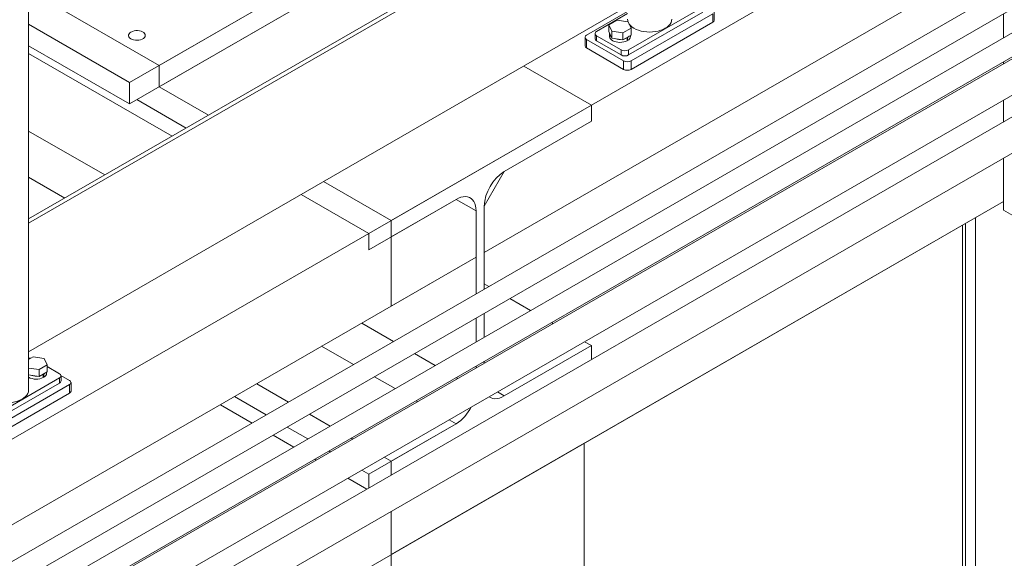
# Model space of a CAD drawing. Header units: millimetres. Extents: x 525 to 29324, y 175 to 20618.
# Tile 537 of 588: x 26317 to 27255, y 14492 to 15006. Entities that reach past the tile are written whole.
import ezdxf

# ---------------------------------------------------------------- set-up
doc = ezdxf.new("R2010")
doc.units = ezdxf.units.MM
doc.linetypes.add('SLD-Continua', pattern=[0])

msp = doc.modelspace()

# ---------------------------------------------------------------- linework, layer by layer
at = {"color": 7, "linetype": 'SLD-Continua', "lineweight": 18, "ltscale": 35}
for p, q in [((27392.02, 15230.58), (26861.69, 14924.5)), ((27392.02, 15230.58), (26861.69, 14924.5)), ((27392.02, 15230.58), (26861.69, 14924.5)), ((27392.02, 15230.58), (26861.69, 14924.5)), ((27392.02, 15230.58), (26861.69, 14924.5)), ((27392.02, 15230.58), (26861.69, 14924.5)), ((27392.02, 15230.58), (26861.69, 14924.5)), ((27392.02, 15230.58), (26861.69, 14924.5)), ((27392.02, 15230.58), (26861.69, 14924.5)), ((26325.34, 14815.88), (26896, 15145.23)), ((26325.34, 14811.8), (26896, 15141.15)), ((26325.34, 14652.58), (26325.34, 15123.35)), ((26421.52, 14945.94), (26647.79, 15076.53)), ((26421.52, 14945.94), (26647.79, 15076.53)), ((26421.52, 14945.94), (26647.79, 15076.53)), ((26421.52, 14945.94), (26647.79, 15076.53)), ((26421.52, 14945.94), (26647.79, 15076.53)), ((26421.52, 14945.94), (26647.79, 15076.53)), ((26421.52, 14945.94), (26647.79, 15076.53)), ((26421.52, 14945.94), (26647.79, 15076.53)), ((26449.81, 14962.27), (26647.79, 15076.53)), ((27254.14, 15069.34), (26759.52, 14783.87)), ((27254.14, 15069.34), (26759.52, 14783.87)), ((27254.14, 15069.34), (26759.52, 14783.87)), ((27254.14, 15069.34), (26759.52, 14783.87)), ((27254.14, 15069.34), (26759.52, 14783.87)), ((27254.14, 15069.34), (26759.52, 14783.87)), ((27254.14, 15069.34), (26759.52, 14783.87)), ((27254.14, 15069.34), (26759.52, 14783.87)), ((27254.14, 15069.34), (26759.52, 14783.87)), ((27285.04, 15052.19), (26242.64, 14450.57)), ((26421.52, 14925.52), (26647.79, 15056.12)), ((26421.52, 14925.52), (26647.79, 15056.12)), ((26421.52, 14925.52), (26647.79, 15056.12)), ((26421.52, 14925.52), (26647.79, 15056.12)), ((26421.52, 14925.52), (26647.79, 15056.12)), ((26421.52, 14925.52), (26647.79, 15056.12)), ((26421.52, 14925.52), (26647.79, 15056.12)), ((26421.52, 14925.52), (26647.79, 15056.12)), ((26449.81, 14941.85), (26647.79, 15056.12)), ((27324.64, 15029.33), (26233.74, 14399.73)), ((26252.64, 14433.25), (27295.02, 15034.86)), ((26449.81, 14962.27), (26325.34, 15034.1)), ((26243.59, 14382.32), (27334.62, 15012.01)), ((26896, 15018.66), (26325.34, 14689.3)), ((26856.98, 14991.17), (26896, 15013.69)), ((26866.53, 14994.64), (26896, 15011.65)), ((26967.64, 15017.9), (26896.93, 14977.09)), ((26967.64, 15013), (26896.93, 14972.19)), ((26977.19, 15011.57), (26899.41, 14966.68)), ((26977.19, 15011.57), (26977.19, 15003.4)), ((26978.65, 15005.45), (26978.65, 15013.61)), ((27254.14, 15011.26), (27254.14, 14988.65)), ((26325.34, 15001.45), (26421.52, 14945.94)), ((26325.34, 15001.45), (26421.52, 14945.94)), ((26325.34, 15001.45), (26421.52, 14945.94)), ((26325.34, 15001.45), (26421.52, 14945.94)), ((26325.34, 15001.45), (26421.52, 14945.94)), ((26325.34, 15001.45), (26421.52, 14945.94)), ((26325.34, 15001.45), (26421.52, 14945.94)), ((26325.34, 15001.45), (26421.52, 14945.94)), ((26885.96, 15005.45), (26878.2, 15000.97)), ((26878.2, 15000.97), (26881.04, 14994.86)), ((26878.2, 14994.44), (26878.2, 15000.97)), ((26896.56, 15003.81), (26885.96, 15005.45)), ((26899.4, 14997.7), (26896.56, 15003.81)), ((26977.19, 15003.4), (26899.41, 14958.51)), ((26865.06, 14992.6), (26865.06, 14987.7)), ((26878.2, 14994.44), (26881.04, 14988.33)), ((26878.8, 14992.8), (26878.8, 14989.94)), ((26881.04, 14994.86), (26891.64, 14993.22)), ((26881.04, 14988.33), (26881.04, 14994.86)), ((26891.64, 14993.22), (26899.4, 14997.7)), ((26891.64, 14986.69), (26891.64, 14993.22)), ((26899.4, 14991.16), (26899.4, 14997.7)), ((27286.77, 14982.61), (26243.62, 14380.56)), ((26855.52, 14989.13), (26855.52, 14980.96)), ((26892.34, 14966.68), (26856.98, 14987.08)), ((26856.98, 14978.92), (26856.98, 14987.08)), ((26889.86, 14977.09), (26866.53, 14990.56)), ((26866.53, 14985.66), (26866.53, 14990.56)), ((26889.86, 14972.19), (26866.53, 14985.66)), ((26881.04, 14988.33), (26891.64, 14986.69)), ((26891.64, 14986.69), (26899.4, 14991.16)), ((26895.66, 14988.6), (26895.31, 14988.8)), ((26895.66, 14988.6), (26895.66, 14985.74)), ((26895.66, 14986.23), (26896.08, 14985.99)), ((26896.08, 14988.85), (26895.73, 14989.05)), ((26896.08, 14988.85), (26896.08, 14985.99)), ((26898.8, 14989.94), (26898.8, 14990.82)), ((26325.34, 14981.03), (26421.52, 14925.52)), ((26325.34, 14981.03), (26421.52, 14925.52)), ((26325.34, 14981.03), (26421.52, 14925.52)), ((26325.34, 14981.03), (26421.52, 14925.52)), ((26325.34, 14981.03), (26421.52, 14925.52)), ((26325.34, 14981.03), (26421.52, 14925.52)), ((26325.34, 14981.03), (26421.52, 14925.52)), ((26325.34, 14981.03), (26421.52, 14925.52)), ((26462.05, 14894.78), (26325.34, 14973.68)), ((26462.05, 14894.78), (26325.34, 14973.68)), ((26462.05, 14894.78), (26325.34, 14973.68)), ((26462.05, 14894.78), (26325.34, 14973.68)), ((26462.05, 14894.78), (26325.34, 14973.68)), ((26462.05, 14894.78), (26325.34, 14973.68)), ((26462.05, 14894.78), (26325.34, 14973.68)), ((26462.05, 14894.78), (26325.34, 14973.68)), ((26892.34, 14958.51), (26856.98, 14978.92)), ((26889.86, 14977.09), (26889.86, 14972.19)), ((26896.93, 14972.19), (26896.93, 14977.09)), ((26892.34, 14966.68), (26892.34, 14958.51)), ((26899.41, 14958.51), (26899.41, 14966.68)), ((27254.14, 14965.56), (27254.14, 14963.77)), ((26217.43, 14330.81), (27301.77, 14956.62)), ((27334.85, 14954.86), (26251.08, 14329.36)), ((26449.81, 14962.27), (26449.81, 14941.85)), ((26861.69, 14924.5), (26797.28, 14961.68)), ((26861.69, 14924.5), (26797.28, 14961.68)), ((26861.69, 14924.5), (26797.28, 14961.68)), ((26861.69, 14924.5), (26797.28, 14961.68)), ((26861.69, 14924.5), (26797.28, 14961.68)), ((26861.69, 14924.5), (26797.28, 14961.68)), ((26861.69, 14924.5), (26797.28, 14961.68)), ((26861.69, 14924.5), (26797.28, 14961.68)), ((26861.69, 14924.5), (26797.28, 14961.68)), ((26797.28, 14961.68), (26861.69, 14924.5)), ((26797.28, 14961.68), (26861.69, 14924.5)), ((26797.28, 14961.68), (26861.69, 14924.5)), ((26797.28, 14961.68), (26861.69, 14924.5)), ((26797.28, 14961.68), (26861.69, 14924.5)), ((26797.28, 14961.68), (26861.69, 14924.5)), ((26797.28, 14961.68), (26861.69, 14924.5)), ((26797.28, 14961.68), (26861.69, 14924.5)), ((26797.28, 14961.68), (26861.69, 14924.5)), ((26421.52, 14945.94), (26421.52, 14925.52)), ((26421.52, 14945.94), (26421.52, 14925.52)), ((26421.52, 14945.94), (26421.52, 14925.52)), ((26421.52, 14945.94), (26421.52, 14925.52)), ((26421.52, 14945.94), (26421.52, 14925.52)), ((26421.52, 14945.94), (26421.52, 14925.52)), ((26421.52, 14945.94), (26421.52, 14925.52)), ((26421.52, 14945.94), (26421.52, 14925.52)), ((26496.71, 14914.78), (26449.81, 14941.85)), ((26265.51, 14303.05), (27349.85, 14928.87)), ((26475.49, 14902.54), (26428.59, 14929.61)), ((26475.49, 14902.54), (26428.59, 14929.61)), ((26475.49, 14902.54), (26428.59, 14929.61)), ((26475.49, 14902.54), (26428.59, 14929.61)), ((26475.49, 14902.54), (26428.59, 14929.61)), ((26475.49, 14902.54), (26428.59, 14929.61)), ((26475.49, 14902.54), (26428.59, 14929.61)), ((26475.49, 14902.54), (26428.59, 14929.61)), ((27254.14, 14929.14), (27254.14, 14908.27)), ((26649.56, 14802.07), (26861.69, 14924.5)), ((26649.56, 14802.07), (26861.69, 14924.5)), ((26649.56, 14802.07), (26861.69, 14924.5)), ((26649.56, 14802.07), (26861.69, 14924.5)), ((26649.56, 14802.07), (26861.69, 14924.5)), ((26649.56, 14802.07), (26861.69, 14924.5)), ((26649.56, 14802.07), (26861.69, 14924.5)), ((26649.56, 14802.07), (26861.69, 14924.5)), ((26670.78, 14814.32), (26861.69, 14924.5)), ((26861.69, 14924.5), (26861.69, 14908.99)), ((26861.69, 14924.5), (26861.69, 14908.99)), ((26861.69, 14924.5), (26861.69, 14908.99)), ((26861.69, 14924.5), (26861.69, 14908.99)), ((26861.69, 14924.5), (26861.69, 14908.99)), ((26861.69, 14924.5), (26861.69, 14908.99)), ((26861.69, 14924.5), (26861.69, 14908.99)), ((26861.69, 14924.5), (26861.69, 14908.99)), ((26861.69, 14924.5), (26861.69, 14908.99)), ((26861.69, 14924.5), (26861.69, 14908.99)), ((26861.69, 14924.5), (26861.69, 14908.99)), ((26861.69, 14924.5), (26861.69, 14908.99)), ((26861.69, 14924.5), (26861.69, 14908.99)), ((26861.69, 14924.5), (26861.69, 14908.99)), ((26861.69, 14924.5), (26861.69, 14908.99)), ((26861.69, 14924.5), (26861.69, 14908.99)), ((26861.69, 14924.5), (26861.69, 14908.99)), ((26861.69, 14924.5), (26861.69, 14908.99)), ((26861.69, 14908.99), (26778.61, 14861.04)), ((26861.69, 14908.99), (26778.61, 14861.04)), ((26861.69, 14908.99), (26778.61, 14861.04)), ((26861.69, 14908.99), (26778.61, 14861.04)), ((26861.69, 14908.99), (26778.61, 14861.04)), ((26861.69, 14908.99), (26778.61, 14861.04)), ((26861.69, 14908.99), (26778.61, 14861.04)), ((26861.69, 14908.99), (26778.61, 14861.04)), ((26861.69, 14908.99), (26778.61, 14861.04)), ((26861.69, 14908.99), (26778.61, 14861.04)), ((26861.69, 14908.99), (26778.61, 14861.04)), ((26861.69, 14908.99), (26778.61, 14861.04)), ((26861.69, 14908.99), (26778.61, 14861.04)), ((26861.69, 14908.99), (26778.61, 14861.04)), ((26861.69, 14908.99), (26778.61, 14861.04)), ((26861.69, 14908.99), (26778.61, 14861.04)), ((26861.69, 14908.99), (26778.61, 14861.04)), ((26861.69, 14908.99), (26778.61, 14861.04)), ((26397.97, 14857.8), (26325.34, 14899.71)), ((26397.97, 14857.8), (26325.34, 14899.71)), ((26397.97, 14857.8), (26325.34, 14899.71)), ((26397.97, 14857.8), (26325.34, 14899.71)), ((26397.97, 14857.8), (26325.34, 14899.71)), ((26397.97, 14857.8), (26325.34, 14899.71)), ((26397.97, 14857.8), (26325.34, 14899.71)), ((26397.97, 14857.8), (26325.34, 14899.71)), ((26397.97, 14857.8), (26325.34, 14899.71)), ((27254.14, 14873.63), (27254.14, 14824.35)), ((26759.52, 14827.97), (26778.61, 14861.04)), ((26759.52, 14827.97), (26778.61, 14861.04)), ((26759.52, 14827.97), (26778.61, 14861.04)), ((26759.52, 14827.97), (26778.61, 14861.04)), ((26759.52, 14827.97), (26778.61, 14861.04)), ((26759.52, 14827.97), (26778.61, 14861.04)), ((26759.52, 14827.97), (26778.61, 14861.04)), ((26759.52, 14827.97), (26778.61, 14861.04)), ((26759.52, 14827.97), (26778.61, 14861.04)), ((26359.77, 14835.75), (26325.34, 14855.62)), ((26359.77, 14835.75), (26325.34, 14855.62)), ((26359.77, 14835.75), (26325.34, 14855.62)), ((26359.77, 14835.75), (26325.34, 14855.62)), ((26359.77, 14835.75), (26325.34, 14855.62)), ((26359.77, 14835.75), (26325.34, 14855.62)), ((26359.77, 14835.75), (26325.34, 14855.62)), ((26359.77, 14835.75), (26325.34, 14855.62)), ((26359.77, 14835.75), (26325.34, 14855.62)), ((26670.78, 14814.32), (26606.36, 14851.49)), ((27254.14, 14832.51), (26223.88, 14237.91)), ((27254.14, 14832.51), (26223.88, 14237.91)), ((27254.14, 14832.51), (26223.88, 14237.91)), ((27254.14, 14832.51), (26223.88, 14237.91)), ((27254.14, 14832.51), (26223.88, 14237.91)), ((27254.14, 14832.51), (26223.88, 14237.91)), ((27254.14, 14832.51), (26223.88, 14237.91)), ((27254.14, 14832.51), (26223.88, 14237.91)), ((26649.56, 14802.07), (26585.15, 14839.25)), ((26649.56, 14802.07), (26585.15, 14839.25)), ((26649.56, 14802.07), (26585.15, 14839.25)), ((26649.56, 14802.07), (26585.15, 14839.25)), ((26649.56, 14802.07), (26585.15, 14839.25)), ((26649.56, 14802.07), (26585.15, 14839.25)), ((26649.56, 14802.07), (26585.15, 14839.25)), ((26649.56, 14802.07), (26585.15, 14839.25)), ((26649.56, 14802.07), (26585.15, 14839.25)), ((26649.56, 14802.07), (26585.15, 14839.25)), ((26649.56, 14802.07), (26585.15, 14839.25)), ((26649.56, 14802.07), (26585.15, 14839.25)), ((26649.56, 14802.07), (26585.15, 14839.25)), ((26649.56, 14802.07), (26585.15, 14839.25)), ((26649.56, 14802.07), (26585.15, 14839.25)), ((26649.56, 14802.07), (26585.15, 14839.25)), ((26732.65, 14834.51), (26649.56, 14786.56)), ((26732.65, 14834.51), (26649.56, 14786.56)), ((26732.65, 14834.51), (26649.56, 14786.56)), ((26732.65, 14834.51), (26649.56, 14786.56)), ((26732.65, 14834.51), (26649.56, 14786.56)), ((26732.65, 14834.51), (26649.56, 14786.56)), ((26732.65, 14834.51), (26649.56, 14786.56)), ((26732.65, 14834.51), (26649.56, 14786.56)), ((26732.65, 14834.51), (26649.56, 14786.56)), ((26732.65, 14834.51), (26649.56, 14786.56)), ((26732.65, 14834.51), (26649.56, 14786.56)), ((26732.65, 14834.51), (26649.56, 14786.56)), ((26732.65, 14834.51), (26649.56, 14786.56)), ((26732.65, 14834.51), (26649.56, 14786.56)), ((26732.65, 14834.51), (26649.56, 14786.56)), ((26732.65, 14834.51), (26649.56, 14786.56)), ((26732.65, 14834.51), (26670.78, 14798.8)), ((26732.65, 14834.51), (26670.78, 14798.8)), ((27254.14, 14832.51), (26670.78, 14495.83)), ((26732.65, 14834.51), (26751.74, 14823.48)), ((26732.65, 14834.51), (26751.74, 14823.48)), ((26732.65, 14834.51), (26751.74, 14823.48)), ((26732.65, 14834.51), (26751.74, 14823.48)), ((26732.65, 14834.51), (26751.74, 14823.48)), ((26732.65, 14834.51), (26751.74, 14823.48)), ((26732.65, 14834.51), (26751.74, 14823.48)), ((26732.65, 14834.51), (26751.74, 14823.48)), ((26732.65, 14834.51), (26751.74, 14823.48)), ((26751.74, 14744.4), (26751.74, 14823.48)), ((26751.74, 14779.38), (26751.74, 14823.48)), ((26751.74, 14744.4), (26751.74, 14823.48)), ((26751.74, 14744.4), (26751.74, 14823.48)), ((26751.74, 14744.4), (26751.74, 14823.48)), ((26751.74, 14744.4), (26751.74, 14823.48)), ((26751.74, 14744.4), (26751.74, 14823.48)), ((26751.74, 14744.4), (26751.74, 14823.48)), ((26751.74, 14744.4), (26751.74, 14823.48)), ((26751.74, 14744.4), (26751.74, 14823.48)), ((26751.74, 14779.38), (26751.74, 14823.48)), ((26751.74, 14779.38), (26751.74, 14823.48)), ((26751.74, 14779.38), (26751.74, 14823.48)), ((26751.74, 14779.38), (26751.74, 14823.48)), ((26751.74, 14779.38), (26751.74, 14823.48)), ((26751.74, 14779.38), (26751.74, 14823.48)), ((26751.74, 14779.38), (26751.74, 14823.48)), ((26751.74, 14779.38), (26751.74, 14823.48)), ((26759.52, 14827.97), (26759.52, 14748.89)), ((26759.52, 14827.97), (26759.52, 14748.89)), ((26759.52, 14827.97), (26759.52, 14748.89)), ((26759.52, 14827.97), (26759.52, 14748.89)), ((26759.52, 14827.97), (26759.52, 14748.89)), ((26759.52, 14827.97), (26759.52, 14748.89)), ((26759.52, 14827.97), (26759.52, 14748.89)), ((26759.52, 14827.97), (26759.52, 14748.89)), ((26759.52, 14827.97), (26759.52, 14748.89)), ((26759.52, 14827.97), (26759.52, 14783.87)), ((26759.52, 14827.97), (26759.52, 14783.87)), ((26759.52, 14827.97), (26759.52, 14783.87)), ((26759.52, 14827.97), (26759.52, 14783.87)), ((26759.52, 14827.97), (26759.52, 14783.87)), ((26759.52, 14827.97), (26759.52, 14783.87)), ((26759.52, 14827.97), (26759.52, 14783.87)), ((26759.52, 14827.97), (26759.52, 14783.87)), ((26759.52, 14827.97), (26759.52, 14783.87)), ((27269.7, 14815.37), (27254.14, 14824.35)), ((26670.78, 14814.32), (26670.78, 14798.8)), ((27227.52, 14243.47), (27227.52, 14817.15)), ((27227.52, 14243.47), (27227.52, 14817.15)), ((27227.52, 14243.47), (27227.52, 14817.15)), ((27227.52, 14243.47), (27227.52, 14817.15)), ((27227.52, 14243.47), (27227.52, 14817.15)), ((27227.52, 14243.47), (27227.52, 14817.15)), ((27227.52, 14243.47), (27227.52, 14817.15)), ((27227.52, 14243.47), (27227.52, 14817.15)), ((27227.52, 14243.47), (27227.52, 14817.15)), ((27215.25, 14250.55), (27215.25, 14810.07)), ((27215.25, 14250.55), (27215.25, 14810.07)), ((27215.25, 14250.55), (27215.25, 14810.07)), ((27215.25, 14250.55), (27215.25, 14810.07)), ((27215.25, 14250.55), (27215.25, 14810.07)), ((27215.25, 14250.55), (27215.25, 14810.07)), ((27215.25, 14250.55), (27215.25, 14810.07)), ((27215.25, 14250.55), (27215.25, 14810.07)), ((27215.25, 14250.55), (27215.25, 14810.07)), ((27218.03, 14248.95), (27218.03, 14811.67)), ((27218.03, 14248.95), (27218.03, 14811.67)), ((27218.03, 14248.95), (27218.03, 14811.67)), ((27218.03, 14248.95), (27218.03, 14811.67)), ((27218.03, 14248.95), (27218.03, 14811.67)), ((27218.03, 14248.95), (27218.03, 14811.67)), ((27218.03, 14248.95), (27218.03, 14811.67)), ((27218.03, 14248.95), (27218.03, 14811.67)), ((27218.03, 14248.95), (27218.03, 14811.67)), ((26649.56, 14802.07), (26257.12, 14575.58)), ((26649.56, 14802.07), (26257.12, 14575.58)), ((26649.56, 14802.07), (26257.12, 14575.58)), ((26649.56, 14802.07), (26257.12, 14575.58)), ((26649.56, 14802.07), (26257.12, 14575.58)), ((26649.56, 14802.07), (26257.12, 14575.58)), ((26649.56, 14802.07), (26257.12, 14575.58)), ((26649.56, 14802.07), (26257.12, 14575.58)), ((26649.56, 14786.56), (26649.56, 14802.07)), ((26649.56, 14786.56), (26649.56, 14802.07)), ((26649.56, 14786.56), (26649.56, 14802.07)), ((26649.56, 14786.56), (26649.56, 14802.07)), ((26649.56, 14786.56), (26649.56, 14802.07)), ((26649.56, 14786.56), (26649.56, 14802.07)), ((26649.56, 14786.56), (26649.56, 14802.07)), ((26649.56, 14786.56), (26649.56, 14802.07)), ((26649.56, 14786.56), (26649.56, 14802.07)), ((26649.56, 14786.56), (26649.56, 14802.07)), ((26649.56, 14786.56), (26649.56, 14802.07)), ((26649.56, 14786.56), (26649.56, 14802.07)), ((26649.56, 14786.56), (26649.56, 14802.07)), ((26649.56, 14786.56), (26649.56, 14802.07)), ((26649.56, 14786.56), (26649.56, 14802.07)), ((26649.56, 14786.56), (26649.56, 14802.07)), ((26670.78, 14798.8), (26670.78, 14732.65)), ((26751.74, 14779.38), (26154.94, 14434.94)), ((26751.74, 14779.38), (26154.94, 14434.94)), ((26751.74, 14779.38), (26154.94, 14434.94)), ((26751.74, 14779.38), (26154.94, 14434.94)), ((26751.74, 14779.38), (26154.94, 14434.94)), ((26751.74, 14779.38), (26154.94, 14434.94)), ((26751.74, 14779.38), (26154.94, 14434.94)), ((26751.74, 14779.38), (26154.94, 14434.94)), ((26751.74, 14779.38), (26670.78, 14732.65)), ((26763.95, 14751.44), (26759.52, 14754)), ((26763.95, 14751.44), (26759.52, 14754)), ((26763.95, 14751.44), (26759.52, 14754)), ((26763.95, 14751.44), (26759.52, 14754)), ((26763.95, 14751.44), (26759.52, 14754)), ((26763.95, 14751.44), (26759.52, 14754)), ((26763.95, 14751.44), (26759.52, 14754)), ((26763.95, 14751.44), (26759.52, 14754)), ((26763.95, 14751.44), (26759.52, 14754)), ((26803.54, 14728.59), (26783.95, 14739.9)), ((26803.54, 14728.59), (26783.95, 14739.9)), ((26803.54, 14728.59), (26783.95, 14739.9)), ((26803.54, 14728.59), (26783.95, 14739.9)), ((26803.54, 14728.59), (26783.95, 14739.9)), ((26803.54, 14728.59), (26783.95, 14739.9)), ((26803.54, 14728.59), (26783.95, 14739.9)), ((26803.54, 14728.59), (26783.95, 14739.9)), ((26803.54, 14728.59), (26783.95, 14739.9)), ((26751.74, 14698.69), (26751.74, 14721.31)), ((26751.74, 14698.69), (26751.74, 14721.31)), ((26751.74, 14698.69), (26751.74, 14721.31)), ((26751.74, 14698.69), (26751.74, 14721.31)), ((26751.74, 14698.69), (26751.74, 14721.31)), ((26751.74, 14698.69), (26751.74, 14721.31)), ((26751.74, 14698.69), (26751.74, 14721.31)), ((26751.74, 14698.69), (26751.74, 14721.31)), ((26751.74, 14698.69), (26751.74, 14721.31)), ((26759.52, 14725.8), (26759.52, 14703.18)), ((26759.52, 14725.8), (26759.52, 14703.18)), ((26759.52, 14725.8), (26759.52, 14703.18)), ((26759.52, 14725.8), (26759.52, 14703.18)), ((26759.52, 14725.8), (26759.52, 14703.18)), ((26759.52, 14725.8), (26759.52, 14703.18)), ((26759.52, 14725.8), (26759.52, 14703.18)), ((26759.52, 14725.8), (26759.52, 14703.18)), ((26759.52, 14725.8), (26759.52, 14703.18)), ((26673.09, 14699.01), (26642.79, 14716.5)), ((26673.09, 14699.01), (26642.79, 14716.5)), ((26673.09, 14699.01), (26642.79, 14716.5)), ((26673.09, 14699.01), (26642.79, 14716.5)), ((26673.09, 14699.01), (26642.79, 14716.5)), ((26673.09, 14699.01), (26642.79, 14716.5)), ((26673.09, 14699.01), (26642.79, 14716.5)), ((26673.09, 14699.01), (26642.79, 14716.5)), ((26673.09, 14699.01), (26642.79, 14716.5)), ((26825.09, 14716.15), (26823.55, 14717.04)), ((26825.09, 14716.15), (26823.55, 14717.04)), ((26825.09, 14716.15), (26823.55, 14717.04)), ((26825.09, 14716.15), (26823.55, 14717.04)), ((26825.09, 14716.15), (26823.55, 14717.04)), ((26825.09, 14716.15), (26823.55, 14717.04)), ((26825.09, 14716.15), (26823.55, 14717.04)), ((26825.09, 14716.15), (26823.55, 14717.04)), ((26825.09, 14716.15), (26823.55, 14717.04)), ((26634.9, 14676.96), (26604.59, 14694.46)), ((26634.9, 14676.96), (26604.59, 14694.46)), ((26634.9, 14676.96), (26604.59, 14694.46)), ((26634.9, 14676.96), (26604.59, 14694.46)), ((26634.9, 14676.96), (26604.59, 14694.46)), ((26634.9, 14676.96), (26604.59, 14694.46)), ((26634.9, 14676.96), (26604.59, 14694.46)), ((26634.9, 14676.96), (26604.59, 14694.46)), ((26634.9, 14676.96), (26604.59, 14694.46)), ((26778.61, 14647.08), (26861.69, 14695.03)), ((26778.61, 14647.08), (26861.69, 14695.03)), ((26778.61, 14647.08), (26861.69, 14695.03)), ((26778.61, 14647.08), (26861.69, 14695.03)), ((26778.61, 14647.08), (26861.69, 14695.03)), ((26778.61, 14647.08), (26861.69, 14695.03)), ((26778.61, 14647.08), (26861.69, 14695.03)), ((26778.61, 14647.08), (26861.69, 14695.03)), ((26778.61, 14647.08), (26861.69, 14695.03)), ((26861.69, 14695.03), (26855.1, 14698.83)), ((26861.69, 14695.03), (26855.1, 14698.83)), ((26861.69, 14695.03), (26855.1, 14698.83)), ((26861.69, 14695.03), (26855.1, 14698.83)), ((26861.69, 14695.03), (26855.1, 14698.83)), ((26861.69, 14695.03), (26855.1, 14698.83)), ((26861.69, 14695.03), (26855.1, 14698.83)), ((26861.69, 14695.03), (26855.1, 14698.83)), ((26861.69, 14695.03), (26855.1, 14698.83)), ((26861.69, 14695.03), (26861.69, 14681.78)), ((26861.69, 14695.03), (26861.69, 14681.78)), ((26861.69, 14695.03), (26861.69, 14681.78)), ((26861.69, 14695.03), (26861.69, 14681.78)), ((26861.69, 14695.03), (26861.69, 14681.78)), ((26861.69, 14695.03), (26861.69, 14681.78)), ((26861.69, 14695.03), (26861.69, 14681.78)), ((26861.69, 14695.03), (26861.69, 14681.78)), ((26861.69, 14695.03), (26861.69, 14681.78)), ((26325.34, 14681.89), (26329.7, 14684.41)), ((26329.7, 14684.41), (26340.3, 14682.77)), ((26340.3, 14682.77), (26343.14, 14676.66)), ((26712.69, 14676.15), (26693.1, 14687.46)), ((26712.69, 14676.15), (26693.1, 14687.46)), ((26712.69, 14676.15), (26693.1, 14687.46)), ((26712.69, 14676.15), (26693.1, 14687.46)), ((26712.69, 14676.15), (26693.1, 14687.46)), ((26712.69, 14676.15), (26693.1, 14687.46)), ((26712.69, 14676.15), (26693.1, 14687.46)), ((26712.69, 14676.15), (26693.1, 14687.46)), ((26712.69, 14676.15), (26693.1, 14687.46)), ((26335.38, 14672.18), (26325.34, 14673.73)), ((26343.14, 14676.66), (26335.38, 14672.18)), ((26343.14, 14670.12), (26343.14, 14676.66)), ((26354.82, 14668.29), (26343.14, 14675.03)), ((26751.74, 14673.82), (26751.74, 14675.6)), ((26751.74, 14673.82), (26751.74, 14675.6)), ((26751.74, 14673.82), (26751.74, 14675.6)), ((26751.74, 14673.82), (26751.74, 14675.6)), ((26751.74, 14673.82), (26751.74, 14675.6)), ((26751.74, 14673.82), (26751.74, 14675.6)), ((26751.74, 14673.82), (26751.74, 14675.6)), ((26751.74, 14673.82), (26751.74, 14675.6)), ((26751.74, 14673.82), (26751.74, 14675.6)), ((26759.52, 14680.09), (26759.52, 14678.31)), ((26759.52, 14680.09), (26759.52, 14678.31)), ((26759.52, 14680.09), (26759.52, 14678.31)), ((26759.52, 14680.09), (26759.52, 14678.31)), ((26759.52, 14680.09), (26759.52, 14678.31)), ((26759.52, 14680.09), (26759.52, 14678.31)), ((26759.52, 14680.09), (26759.52, 14678.31)), ((26759.52, 14680.09), (26759.52, 14678.31)), ((26759.52, 14680.09), (26759.52, 14678.31)), ((26284.11, 14623.4), (26354.82, 14664.21)), ((26335.38, 14665.65), (26325.34, 14667.2)), ((26335.38, 14665.65), (26335.38, 14672.18)), ((26343.14, 14670.12), (26335.38, 14665.65)), ((26339.4, 14667.56), (26339.05, 14667.76)), ((26339.4, 14667.56), (26339.4, 14664.7)), ((26339.4, 14665.19), (26339.82, 14664.95)), ((26339.82, 14667.8), (26339.47, 14668.01)), ((26339.82, 14667.8), (26339.82, 14664.95)), ((26342.54, 14668.9), (26342.54, 14669.78)), ((26354.82, 14659.31), (26354.82, 14664.21)), ((26364.36, 14661.96), (26356.23, 14666.66)), ((26356.28, 14661.35), (26356.28, 14666.25)), ((26674.5, 14654.11), (26654.91, 14665.42)), ((26674.5, 14654.11), (26654.91, 14665.42)), ((26674.5, 14654.11), (26654.91, 14665.42)), ((26674.5, 14654.11), (26654.91, 14665.42)), ((26674.5, 14654.11), (26654.91, 14665.42)), ((26674.5, 14654.11), (26654.91, 14665.42)), ((26674.5, 14654.11), (26654.91, 14665.42)), ((26674.5, 14654.11), (26654.91, 14665.42)), ((26674.5, 14654.11), (26654.91, 14665.42)), ((26734.24, 14663.72), (26732.7, 14664.61)), ((26734.24, 14663.72), (26732.7, 14664.61)), ((26734.24, 14663.72), (26732.7, 14664.61)), ((26734.24, 14663.72), (26732.7, 14664.61)), ((26734.24, 14663.72), (26732.7, 14664.61)), ((26734.24, 14663.72), (26732.7, 14664.61)), ((26734.24, 14663.72), (26732.7, 14664.61)), ((26734.24, 14663.72), (26732.7, 14664.61)), ((26734.24, 14663.72), (26732.7, 14664.61)), ((26284.11, 14618.5), (26354.82, 14659.31)), ((26286.58, 14612.99), (26364.36, 14657.88)), ((26364.36, 14649.72), (26364.36, 14657.88)), ((26365.83, 14651.76), (26365.83, 14659.92)), ((26573.03, 14641.26), (26542.72, 14658.75)), ((26286.58, 14604.82), (26364.36, 14649.72)), ((26551.81, 14629.01), (26521.51, 14646.5)), ((26551.81, 14629.01), (26521.51, 14646.5)), ((26551.81, 14629.01), (26521.51, 14646.5)), ((26551.81, 14629.01), (26521.51, 14646.5)), ((26551.81, 14629.01), (26521.51, 14646.5)), ((26551.81, 14629.01), (26521.51, 14646.5)), ((26551.81, 14629.01), (26521.51, 14646.5)), ((26551.81, 14629.01), (26521.51, 14646.5)), ((26778.61, 14647.08), (26772.02, 14650.88)), ((26778.61, 14647.08), (26772.02, 14650.88)), ((26778.61, 14647.08), (26772.02, 14650.88)), ((26778.61, 14647.08), (26772.02, 14650.88)), ((26778.61, 14647.08), (26772.02, 14650.88)), ((26778.61, 14647.08), (26772.02, 14650.88)), ((26778.61, 14647.08), (26772.02, 14650.88)), ((26778.61, 14647.08), (26772.02, 14650.88)), ((26778.61, 14647.08), (26772.02, 14650.88)), ((26538.37, 14621.25), (26508.07, 14638.75)), ((26538.37, 14621.25), (26508.07, 14638.75)), ((26538.37, 14621.25), (26508.07, 14638.75)), ((26538.37, 14621.25), (26508.07, 14638.75)), ((26538.37, 14621.25), (26508.07, 14638.75)), ((26538.37, 14621.25), (26508.07, 14638.75)), ((26538.37, 14621.25), (26508.07, 14638.75)), ((26538.37, 14621.25), (26508.07, 14638.75)), ((26696.05, 14641.67), (26694.5, 14642.56)), ((26696.05, 14641.67), (26694.5, 14642.56)), ((26696.05, 14641.67), (26694.5, 14642.56)), ((26696.05, 14641.67), (26694.5, 14642.56)), ((26696.05, 14641.67), (26694.5, 14642.56)), ((26696.05, 14641.67), (26694.5, 14642.56)), ((26696.05, 14641.67), (26694.5, 14642.56)), ((26696.05, 14641.67), (26694.5, 14642.56)), ((26696.05, 14641.67), (26694.5, 14642.56)), ((26612.63, 14618.4), (26593.03, 14629.71)), ((26591.41, 14606.16), (26571.82, 14617.47)), ((26591.41, 14606.16), (26571.82, 14617.47)), ((26591.41, 14606.16), (26571.82, 14617.47)), ((26591.41, 14606.16), (26571.82, 14617.47)), ((26591.41, 14606.16), (26571.82, 14617.47)), ((26591.41, 14606.16), (26571.82, 14617.47)), ((26591.41, 14606.16), (26571.82, 14617.47)), ((26591.41, 14606.16), (26571.82, 14617.47)), ((26649.56, 14572.6), (26732.65, 14620.55)), ((26649.56, 14572.6), (26732.65, 14620.55)), ((26649.56, 14572.6), (26732.65, 14620.55)), ((26649.56, 14572.6), (26732.65, 14620.55)), ((26649.56, 14572.6), (26732.65, 14620.55)), ((26649.56, 14572.6), (26732.65, 14620.55)), ((26649.56, 14572.6), (26732.65, 14620.55)), ((26649.56, 14572.6), (26732.65, 14620.55)), ((26670.78, 14584.84), (26732.65, 14620.55)), ((26732.65, 14620.55), (26726.05, 14624.36)), ((26732.65, 14620.55), (26726.05, 14624.36)), ((26732.65, 14620.55), (26726.05, 14624.36)), ((26732.65, 14620.55), (26726.05, 14624.36)), ((26732.65, 14620.55), (26726.05, 14624.36)), ((26732.65, 14620.55), (26726.05, 14624.36)), ((26732.65, 14620.55), (26726.05, 14624.36)), ((26732.65, 14620.55), (26726.05, 14624.36)), ((26732.65, 14620.55), (26726.05, 14624.36)), ((26577.97, 14598.4), (26558.38, 14609.71)), ((26577.97, 14598.4), (26558.38, 14609.71)), ((26577.97, 14598.4), (26558.38, 14609.71)), ((26577.97, 14598.4), (26558.38, 14609.71)), ((26577.97, 14598.4), (26558.38, 14609.71)), ((26577.97, 14598.4), (26558.38, 14609.71)), ((26577.97, 14598.4), (26558.38, 14609.71)), ((26577.97, 14598.4), (26558.38, 14609.71)), ((26634.17, 14605.97), (26632.63, 14606.86)), ((26854.62, 14601.93), (26670.78, 14495.83)), ((26854.62, 14601.93), (26670.78, 14495.83)), ((26854.62, 14601.93), (26670.78, 14495.83)), ((26854.62, 14601.93), (26670.78, 14495.83)), ((26854.62, 14601.93), (26670.78, 14495.83)), ((26854.62, 14601.93), (26670.78, 14495.83)), ((26854.62, 14601.93), (26670.78, 14495.83)), ((26854.62, 14601.93), (26670.78, 14495.83)), ((26854.62, 14601.93), (26670.78, 14495.83)), ((26854.62, 13830.21), (26854.62, 14601.93)), ((26854.62, 13830.21), (26854.62, 14601.93)), ((26854.62, 13830.21), (26854.62, 14601.93)), ((26854.62, 13830.21), (26854.62, 14601.93)), ((26854.62, 13830.21), (26854.62, 14601.93)), ((26854.62, 13830.21), (26854.62, 14601.93)), ((26854.62, 13830.21), (26854.62, 14601.93)), ((26854.62, 13830.21), (26854.62, 14601.93)), ((26854.62, 13830.21), (26854.62, 14601.93)), ((26612.96, 14593.72), (26611.42, 14594.61)), ((26612.96, 14593.72), (26611.42, 14594.61)), ((26612.96, 14593.72), (26611.42, 14594.61)), ((26612.96, 14593.72), (26611.42, 14594.61)), ((26612.96, 14593.72), (26611.42, 14594.61)), ((26612.96, 14593.72), (26611.42, 14594.61)), ((26612.96, 14593.72), (26611.42, 14594.61)), ((26612.96, 14593.72), (26611.42, 14594.61)), ((26670.78, 14584.84), (26664.18, 14588.65)), ((26599.52, 14585.96), (26597.98, 14586.85)), ((26599.52, 14585.96), (26597.98, 14586.85)), ((26599.52, 14585.96), (26597.98, 14586.85)), ((26599.52, 14585.96), (26597.98, 14586.85)), ((26599.52, 14585.96), (26597.98, 14586.85)), ((26599.52, 14585.96), (26597.98, 14586.85)), ((26599.52, 14585.96), (26597.98, 14586.85)), ((26599.52, 14585.96), (26597.98, 14586.85)), ((26670.78, 14584.84), (26670.78, 14571.59)), ((26649.56, 14572.6), (26642.97, 14576.4)), ((26649.56, 14572.6), (26642.97, 14576.4)), ((26649.56, 14572.6), (26642.97, 14576.4)), ((26649.56, 14572.6), (26642.97, 14576.4)), ((26649.56, 14572.6), (26642.97, 14576.4)), ((26649.56, 14572.6), (26642.97, 14576.4)), ((26649.56, 14572.6), (26642.97, 14576.4)), ((26649.56, 14572.6), (26642.97, 14576.4)), ((26649.56, 14559.34), (26649.56, 14572.6)), ((26649.56, 14559.34), (26649.56, 14572.6)), ((26649.56, 14559.34), (26649.56, 14572.6)), ((26649.56, 14559.34), (26649.56, 14572.6)), ((26649.56, 14559.34), (26649.56, 14572.6)), ((26649.56, 14559.34), (26649.56, 14572.6)), ((26649.56, 14559.34), (26649.56, 14572.6)), ((26649.56, 14559.34), (26649.56, 14572.6)), ((26647.6, 14558.21), (26629.53, 14568.64)), ((26647.6, 14558.21), (26629.53, 14568.64)), ((26647.6, 14558.21), (26629.53, 14568.64)), ((26647.6, 14558.21), (26629.53, 14568.64)), ((26647.6, 14558.21), (26629.53, 14568.64)), ((26647.6, 14558.21), (26629.53, 14568.64)), ((26647.6, 14558.21), (26629.53, 14568.64)), ((26647.6, 14558.21), (26629.53, 14568.64)), ((26670.78, 14536.95), (26670.78, 14495.83)), ((26670.78, 13724.1), (26670.78, 14495.83)), ((26670.78, 13724.1), (26670.78, 14495.83)), ((26670.78, 13724.1), (26670.78, 14495.83)), ((26670.78, 13724.1), (26670.78, 14495.83)), ((26670.78, 13724.1), (26670.78, 14495.83)), ((26670.78, 13724.1), (26670.78, 14495.83)), ((26670.78, 13724.1), (26670.78, 14495.83)), ((26670.78, 13724.1), (26670.78, 14495.83)), ((26670.78, 13724.1), (26670.78, 14495.83))]:
    msp.add_line(p, q, dxfattribs=at)
at = {"color": 7, "linetype": 'SLD-Continua', "lineweight": 18, "ltscale": 35, "flags": 128}
for points in [[(26896, 15006.27), (26896.18, 15004.68), (26896.43, 15003.83)], [(26897.52, 15001.73), (26897.61, 15001.61), (26898.83, 15000.18), (26900.36, 14998.86), (26902.18, 14997.66), (26904.25, 14996.62), (26906.54, 14995.73), (26909.02, 14995.03), (26911.63, 14994.52), (26914.33, 14994.21), (26917.08, 14994.1), (26919.84, 14994.21), (26922.54, 14994.52), (26925.15, 14995.03), (26927.63, 14995.73), (26929.92, 14996.62), (26931.99, 14997.66), (26933.81, 14998.86), (26935.34, 15000.18), (26936.56, 15001.61), (26937.45, 15003.12), (26937.99, 15004.68), (26938.17, 15006.27)], [(26422.93, 14994.1), (26421.85, 14993.32), (26421.08, 14992.42), (26420.67, 14991.46), (26420.62, 14990.46), (26420.94, 14989.48), (26421.63, 14988.56), (26422.64, 14987.75), (26423.92, 14987.08), (26425.43, 14986.59), (26427.08, 14986.3), (26428.81, 14986.22), (26430.52, 14986.35), (26432.15, 14986.7), (26433.6, 14987.23), (26434.83, 14987.94), (26435.76, 14988.78), (26436.36, 14989.72), (26436.59, 14990.71), (26436.45, 14991.7), (26435.94, 14992.66), (26435.09, 14993.53), (26433.93, 14994.27), (26432.53, 14994.85), (26430.94, 14995.25), (26429.24, 14995.43), (26427.51, 14995.41), (26425.83, 14995.17), (26424.28, 14994.72), (26422.93, 14994.1)], [(26422.93, 14994.1), (26421.85, 14993.32), (26421.08, 14992.42), (26420.67, 14991.46), (26420.62, 14990.46), (26420.94, 14989.48), (26421.63, 14988.56), (26422.64, 14987.75), (26423.92, 14987.08), (26425.43, 14986.59), (26427.08, 14986.3), (26428.81, 14986.22), (26430.52, 14986.35), (26432.15, 14986.7), (26433.6, 14987.23), (26434.83, 14987.94), (26435.76, 14988.78), (26436.36, 14989.72), (26436.59, 14990.71), (26436.45, 14991.7), (26435.94, 14992.66), (26435.09, 14993.53), (26433.93, 14994.27), (26432.53, 14994.85), (26430.94, 14995.25), (26429.24, 14995.43), (26427.51, 14995.41), (26425.83, 14995.17), (26424.28, 14994.72), (26422.93, 14994.1)], [(26422.93, 14994.1), (26421.85, 14993.32), (26421.08, 14992.42), (26420.67, 14991.46), (26420.62, 14990.46), (26420.94, 14989.48), (26421.63, 14988.56), (26422.64, 14987.75), (26423.92, 14987.08), (26425.43, 14986.59), (26427.08, 14986.3), (26428.81, 14986.22), (26430.52, 14986.35), (26432.15, 14986.7), (26433.6, 14987.23), (26434.83, 14987.94), (26435.76, 14988.78), (26436.36, 14989.72), (26436.59, 14990.71), (26436.45, 14991.7), (26435.94, 14992.66), (26435.09, 14993.53), (26433.93, 14994.27), (26432.53, 14994.85), (26430.94, 14995.25), (26429.24, 14995.43), (26427.51, 14995.41), (26425.83, 14995.17), (26424.28, 14994.72), (26422.93, 14994.1)], [(26422.93, 14994.1), (26421.85, 14993.32), (26421.08, 14992.42), (26420.67, 14991.46), (26420.62, 14990.46), (26420.94, 14989.48), (26421.63, 14988.56), (26422.64, 14987.75), (26423.92, 14987.08), (26425.43, 14986.59), (26427.08, 14986.3), (26428.81, 14986.22), (26430.52, 14986.35), (26432.15, 14986.7), (26433.6, 14987.23), (26434.83, 14987.94), (26435.76, 14988.78), (26436.36, 14989.72), (26436.59, 14990.71), (26436.45, 14991.7), (26435.94, 14992.66), (26435.09, 14993.53), (26433.93, 14994.27), (26432.53, 14994.85), (26430.94, 14995.25), (26429.24, 14995.43), (26427.51, 14995.41), (26425.83, 14995.17), (26424.28, 14994.72), (26422.93, 14994.1)], [(26422.93, 14994.1), (26421.85, 14993.32), (26421.08, 14992.42), (26420.67, 14991.46), (26420.62, 14990.46), (26420.94, 14989.48), (26421.63, 14988.56), (26422.64, 14987.75), (26423.92, 14987.08), (26425.43, 14986.59), (26427.08, 14986.3), (26428.81, 14986.22), (26430.52, 14986.35), (26432.15, 14986.7), (26433.6, 14987.23), (26434.83, 14987.94), (26435.76, 14988.78), (26436.36, 14989.72), (26436.59, 14990.71), (26436.45, 14991.7), (26435.94, 14992.66), (26435.09, 14993.53), (26433.93, 14994.27), (26432.53, 14994.85), (26430.94, 14995.25), (26429.24, 14995.43), (26427.51, 14995.41), (26425.83, 14995.17), (26424.28, 14994.72), (26422.93, 14994.1)], [(26422.93, 14994.1), (26421.85, 14993.32), (26421.08, 14992.42), (26420.67, 14991.46), (26420.62, 14990.46), (26420.94, 14989.48), (26421.63, 14988.56), (26422.64, 14987.75), (26423.92, 14987.08), (26425.43, 14986.59), (26427.08, 14986.3), (26428.81, 14986.22), (26430.52, 14986.35), (26432.15, 14986.7), (26433.6, 14987.23), (26434.83, 14987.94), (26435.76, 14988.78), (26436.36, 14989.72), (26436.59, 14990.71), (26436.45, 14991.7), (26435.94, 14992.66), (26435.09, 14993.53), (26433.93, 14994.27), (26432.53, 14994.85), (26430.94, 14995.25), (26429.24, 14995.43), (26427.51, 14995.41), (26425.83, 14995.17), (26424.28, 14994.72), (26422.93, 14994.1)], [(26422.93, 14994.1), (26421.85, 14993.32), (26421.08, 14992.42), (26420.67, 14991.46), (26420.62, 14990.46), (26420.94, 14989.48), (26421.63, 14988.56), (26422.64, 14987.75), (26423.92, 14987.08), (26425.43, 14986.59), (26427.08, 14986.3), (26428.81, 14986.22), (26430.52, 14986.35), (26432.15, 14986.7), (26433.6, 14987.23), (26434.83, 14987.94), (26435.76, 14988.78), (26436.36, 14989.72), (26436.59, 14990.71), (26436.45, 14991.7), (26435.94, 14992.66), (26435.09, 14993.53), (26433.93, 14994.27), (26432.53, 14994.85), (26430.94, 14995.25), (26429.24, 14995.43), (26427.51, 14995.41), (26425.83, 14995.17), (26424.28, 14994.72), (26422.93, 14994.1)], [(26422.93, 14994.1), (26421.85, 14993.32), (26421.08, 14992.42), (26420.67, 14991.46), (26420.62, 14990.46), (26420.94, 14989.48), (26421.63, 14988.56), (26422.64, 14987.75), (26423.92, 14987.08), (26425.43, 14986.59), (26427.08, 14986.3), (26428.81, 14986.22), (26430.52, 14986.35), (26432.15, 14986.7), (26433.6, 14987.23), (26434.83, 14987.94), (26435.76, 14988.78), (26436.36, 14989.72), (26436.59, 14990.71), (26436.45, 14991.7), (26435.94, 14992.66), (26435.09, 14993.53), (26433.93, 14994.27), (26432.53, 14994.85), (26430.94, 14995.25), (26429.24, 14995.43), (26427.51, 14995.41), (26425.83, 14995.17), (26424.28, 14994.72), (26422.93, 14994.1)], [(26422.93, 14994.1), (26421.85, 14993.32), (26421.08, 14992.42), (26420.67, 14991.46), (26420.62, 14990.46), (26420.94, 14989.48), (26421.63, 14988.56), (26422.64, 14987.75), (26423.92, 14987.08), (26425.43, 14986.59), (26427.08, 14986.3), (26428.81, 14986.22), (26430.52, 14986.35), (26432.15, 14986.7), (26433.6, 14987.23), (26434.83, 14987.94), (26435.76, 14988.78), (26436.36, 14989.72), (26436.59, 14990.71), (26436.45, 14991.7), (26435.94, 14992.66), (26435.09, 14993.53), (26433.93, 14994.27), (26432.53, 14994.85), (26430.94, 14995.25), (26429.24, 14995.43), (26427.51, 14995.41), (26425.83, 14995.17), (26424.28, 14994.72), (26422.93, 14994.1)], [(26878.8, 14989.94), (26878.82, 14989.58), (26879.12, 14988.51), (26879.75, 14987.48), (26880.71, 14986.55), (26881.96, 14985.73), (26883.45, 14985.07), (26885.13, 14984.58), (26886.94, 14984.27), (26888.81, 14984.17), (26890.69, 14984.28), (26892.49, 14984.58), (26894.17, 14985.08), (26895.66, 14985.74)], [(26893.31, 14987.65), (26894.17, 14987.93), (26895.66, 14988.6)], [(26896.08, 14988.85), (26897.24, 14989.7), (26897.73, 14990.2)], [(26751.74, 14823.48), (26751.6, 14826.06), (26751.18, 14828.44), (26750.5, 14830.58), (26749.55, 14832.46), (26748.36, 14834.05), (26746.94, 14835.33), (26745.31, 14836.27), (26743.49, 14836.87), (26741.52, 14837.1), (26739.42, 14836.98), (26737.22, 14836.51), (26734.95, 14835.68), (26732.65, 14834.51)], [(26751.74, 14823.48), (26751.6, 14826.06), (26751.18, 14828.44), (26750.5, 14830.58), (26749.55, 14832.46), (26748.36, 14834.05), (26746.94, 14835.33), (26745.31, 14836.27), (26743.49, 14836.87), (26741.52, 14837.1), (26739.42, 14836.98), (26737.22, 14836.51), (26734.95, 14835.68), (26732.65, 14834.51)], [(26751.74, 14823.48), (26751.6, 14826.06), (26751.18, 14828.44), (26750.5, 14830.58), (26749.55, 14832.46), (26748.36, 14834.05), (26746.94, 14835.33), (26745.31, 14836.27), (26743.49, 14836.87), (26741.52, 14837.1), (26739.42, 14836.98), (26737.22, 14836.51), (26734.95, 14835.68), (26732.65, 14834.51)], [(26751.74, 14823.48), (26751.6, 14826.06), (26751.18, 14828.44), (26750.5, 14830.58), (26749.55, 14832.46), (26748.36, 14834.05), (26746.94, 14835.33), (26745.31, 14836.27), (26743.49, 14836.87), (26741.52, 14837.1), (26739.42, 14836.98), (26737.22, 14836.51), (26734.95, 14835.68), (26732.65, 14834.51)], [(26751.74, 14823.48), (26751.6, 14826.06), (26751.18, 14828.44), (26750.5, 14830.58), (26749.55, 14832.46), (26748.36, 14834.05), (26746.94, 14835.33), (26745.31, 14836.27), (26743.49, 14836.87), (26741.52, 14837.1), (26739.42, 14836.98), (26737.22, 14836.51), (26734.95, 14835.68), (26732.65, 14834.51)], [(26751.74, 14823.48), (26751.6, 14826.06), (26751.18, 14828.44), (26750.5, 14830.58), (26749.55, 14832.46), (26748.36, 14834.05), (26746.94, 14835.33), (26745.31, 14836.27), (26743.49, 14836.87), (26741.52, 14837.1), (26739.42, 14836.98), (26737.22, 14836.51), (26734.95, 14835.68), (26732.65, 14834.51)], [(26751.74, 14823.48), (26751.6, 14826.06), (26751.18, 14828.44), (26750.5, 14830.58), (26749.55, 14832.46), (26748.36, 14834.05), (26746.94, 14835.33), (26745.31, 14836.27), (26743.49, 14836.87), (26741.52, 14837.1), (26739.42, 14836.98), (26737.22, 14836.51), (26734.95, 14835.68), (26732.65, 14834.51)], [(26751.74, 14823.48), (26751.6, 14826.06), (26751.18, 14828.44), (26750.5, 14830.58), (26749.55, 14832.46), (26748.36, 14834.05), (26746.94, 14835.33), (26745.31, 14836.27), (26743.49, 14836.87), (26741.52, 14837.1), (26739.42, 14836.98), (26737.22, 14836.51), (26734.95, 14835.68), (26732.65, 14834.51)], [(26751.74, 14823.48), (26751.6, 14826.06), (26751.18, 14828.44), (26750.5, 14830.58), (26749.55, 14832.46), (26748.36, 14834.05), (26746.94, 14835.33), (26745.31, 14836.27), (26743.49, 14836.87), (26741.52, 14837.1), (26739.42, 14836.98), (26737.22, 14836.51), (26734.95, 14835.68), (26732.65, 14834.51)], [(26326.29, 14682.44), (26326.03, 14682.38), (26325.34, 14682.18)], [(26339.4, 14667.56), (26337.91, 14666.89), (26337.05, 14666.61)], [(26341.47, 14669.16), (26340.98, 14668.66), (26339.82, 14667.8)], [(26284.7, 14648.04), (26284.78, 14647.92), (26286, 14646.5), (26287.53, 14645.17), (26289.35, 14643.98), (26291.42, 14642.93), (26293.72, 14642.04), (26296.19, 14641.34), (26298.8, 14640.83), (26301.51, 14640.52), (26304.26, 14640.41), (26307.01, 14640.52), (26309.72, 14640.83), (26312.33, 14641.34), (26314.8, 14642.04), (26317.09, 14642.93), (26319.17, 14643.98), (26320.98, 14645.17), (26322.52, 14646.5), (26323.74, 14647.92), (26324.62, 14649.43), (26325.16, 14650.99), (26325.34, 14652.58)], [(26764.18, 14646.36), (26764.32, 14646.26), (26765.95, 14645.31), (26767.76, 14644.72), (26769.74, 14644.48), (26771.84, 14644.6), (26774.04, 14645.08), (26776.31, 14645.91), (26778.61, 14647.08)], [(26764.18, 14646.36), (26764.32, 14646.26), (26765.95, 14645.31), (26767.76, 14644.72), (26769.74, 14644.48), (26771.84, 14644.6), (26774.04, 14645.08), (26776.31, 14645.91), (26778.61, 14647.08)], [(26764.18, 14646.36), (26764.32, 14646.26), (26765.95, 14645.31), (26767.76, 14644.72), (26769.74, 14644.48), (26771.84, 14644.6), (26774.04, 14645.08), (26776.31, 14645.91), (26778.61, 14647.08)], [(26764.18, 14646.36), (26764.32, 14646.26), (26765.95, 14645.31), (26767.76, 14644.72), (26769.74, 14644.48), (26771.84, 14644.6), (26774.04, 14645.08), (26776.31, 14645.91), (26778.61, 14647.08)], [(26764.18, 14646.36), (26764.32, 14646.26), (26765.95, 14645.31), (26767.76, 14644.72), (26769.74, 14644.48), (26771.84, 14644.6), (26774.04, 14645.08), (26776.31, 14645.91), (26778.61, 14647.08)], [(26764.18, 14646.36), (26764.32, 14646.26), (26765.95, 14645.31), (26767.76, 14644.72), (26769.74, 14644.48), (26771.84, 14644.6), (26774.04, 14645.08), (26776.31, 14645.91), (26778.61, 14647.08)], [(26764.18, 14646.36), (26764.32, 14646.26), (26765.95, 14645.31), (26767.76, 14644.72), (26769.74, 14644.48), (26771.84, 14644.6), (26774.04, 14645.08), (26776.31, 14645.91), (26778.61, 14647.08)], [(26764.18, 14646.36), (26764.32, 14646.26), (26765.95, 14645.31), (26767.76, 14644.72), (26769.74, 14644.48), (26771.84, 14644.6), (26774.04, 14645.08), (26776.31, 14645.91), (26778.61, 14647.08)], [(26764.18, 14646.36), (26764.32, 14646.26), (26765.95, 14645.31), (26767.76, 14644.72), (26769.74, 14644.48), (26771.84, 14644.6), (26774.04, 14645.08), (26776.31, 14645.91), (26778.61, 14647.08)]]:
    msp.add_lwpolyline(points, dxfattribs=at)
at = {"color": 7, "linetype": 'SLD-Continua', "lineweight": 18, "ltscale": 1225}
for centre, radius, start, end in [((26976.15, 15005.69), 2.51, 294.36544, 354.30101), ((26867.3, 14992.6), 2.18, 110.77139, 249.22861), ((26882.97, 14992.94), 4.16, 177.4063, 232.40143), ((26857.75, 14989.13), 2.18, 110.77139, 249.22861), ((26867.56, 14987.95), 2.51, 185.69899, 245.63456), ((26888.71, 15002.84), 15.81, 250.07931, 272.33889), ((26894.12, 14990.25), 4.69, 294.7202, 356.26851), ((26858.02, 14981.21), 2.51, 185.69899, 245.63456), ((26893.4, 14983.91), 7.69, 242.61604, 297.38396), ((26893.4, 14979.01), 7.69, 242.61604, 297.38396), ((26895.87, 14973.51), 7.69, 242.61604, 297.38396), ((26895.87, 14965.34), 7.69, 242.61604, 297.38396), ((26800.85, 14826.15), 41.37, 122.51705, 177.48295), ((26800.85, 14826.15), 41.37, 122.51705, 177.48295), ((26800.85, 14826.15), 41.37, 122.51705, 177.48295), ((26800.85, 14826.15), 41.37, 122.51705, 177.48295), ((26800.85, 14826.15), 41.37, 122.51705, 177.48295), ((26800.85, 14826.15), 41.37, 122.51705, 177.48295), ((26800.85, 14826.15), 41.37, 122.51705, 177.48295), ((26800.85, 14826.15), 41.37, 122.51705, 177.48295), ((26800.85, 14826.15), 41.37, 122.51705, 177.48295), ((26325.48, 14674.81), 8.4, 77.55902, 90.93632), ((26332.56, 14678.3), 15.22, 241.68775, 296.70043), ((26332.43, 14681.62), 15.63, 249.94959, 272.46861), ((26337.74, 14669.29), 4.82, 295.60294, 355.38578), ((26354.04, 14666.25), 2.18, 290.77139, 69.22861), ((26353.78, 14661.6), 2.51, 294.36544, 354.30101), ((26363.59, 14659.92), 2.18, 290.77139, 69.22861), ((26363.33, 14652.01), 2.51, 294.36544, 354.30101), ((26711.14, 14654.53), 40.21, 302.34039, 333.35125), ((26711.14, 14654.53), 40.21, 302.34039, 333.35125), ((26711.14, 14654.53), 40.21, 302.34039, 333.35125), ((26711.14, 14654.53), 40.21, 302.34039, 333.35125), ((26711.14, 14654.53), 40.21, 302.34039, 333.35125), ((26711.14, 14654.53), 40.21, 302.34039, 333.35125), ((26711.14, 14654.53), 40.21, 302.34039, 333.35125), ((26711.14, 14654.53), 40.21, 302.34039, 333.35125), ((26711.14, 14654.53), 40.21, 302.34039, 333.35125)]:
    msp.add_arc(centre, radius, start, end, dxfattribs=at)

doc.saveas('drawing.dxf')
